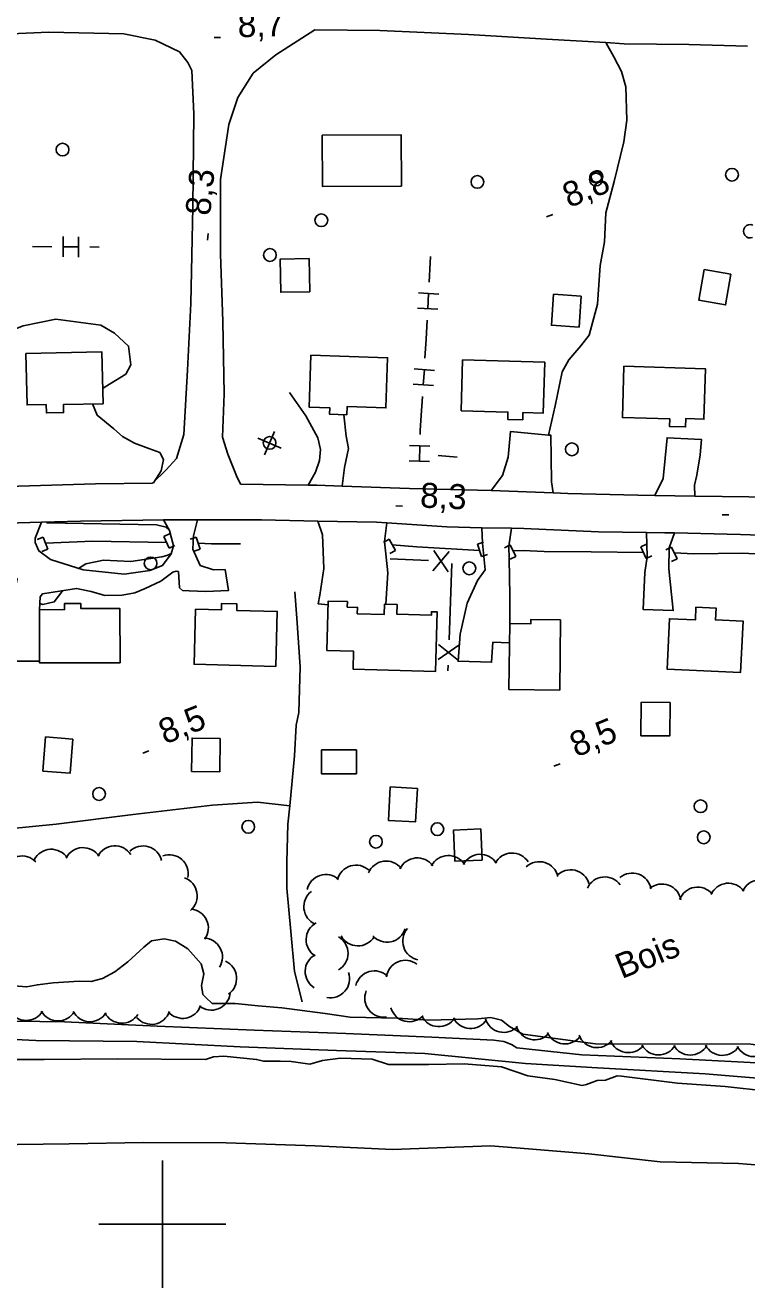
# Model space of a CAD drawing. Extents: x 362852 to 366875, y 5563573 to 5566479.
# Drawn here: x 364978.4 to 365091.9, y 5564790 to 5564988.5 of the extents above; entities that cross this region are included whole.
import ezdxf

# ---------------------------------------------------------------- set-up
doc = ezdxf.new("R2010")
doc.units = 0
for name, color, linetype in [('Niveau 19', 7, 'Continuous'), ('Niveau 2', 7, 'Continuous'), ('Niveau 21', 7, 'Continuous'), ('Niveau 22', 7, 'Continuous'), ('Niveau 26', 7, 'Continuous'), ('Niveau 3', 7, 'Continuous'), ('Niveau 31', 7, 'Continuous'), ('Niveau 36', 7, 'Continuous'), ('Niveau 37', 7, 'Continuous'), ('Niveau 4', 7, 'Continuous'), ('Niveau 44', 7, 'Continuous'), ('Niveau 61', 7, 'Continuous')]:
    doc.layers.add(name, color=color, linetype=linetype)

msp = doc.modelspace()

# ---------------------------------------------------------------- linework, layer by layer
at = {"layer": 'Niveau 19'}
for points in [[(365022.91, 5564916.2), (365024.1, 5564918.23), (365024.72, 5564920.04), (365024.87, 5564921.77), (365024.45, 5564923.63), (365022.57, 5564927.11), (365019.97, 5564930.76)], [(365028.25, 5564916.04), (365028.66, 5564918.98), (365029.25, 5564921.97), (365028.89, 5564923.88), (365028.53, 5564927.26)], [(365051.72, 5564915.36), (365053.47, 5564917.68), (365054.37, 5564920.6), (365054.72, 5564924.6), (365060.7, 5564924.05), (365061.1, 5564924.02), (365061.12, 5564920.47), (365061.18, 5564916.71), (365061.46, 5564914.97)], [(365077.41, 5564914.56), (365078.75, 5564917.24), (365079.35, 5564923.65), (365084.79, 5564923.34), (365084.58, 5564920.94), (365084.04, 5564917.74), (365083.67, 5564916.19), (365083.72, 5564914.47)], [(365000.16, 5564910.74), (365001.13, 5564909.08), (365001.74, 5564906.65), (365001.4, 5564905.39), (365000.02, 5564903.53), (364998.01, 5564902.79), (364993.99, 5564902.18), (364987.55, 5564902.86), (364982.42, 5564904.49), (364980.56, 5564905.86), (364980.02, 5564907.19), (364979.99, 5564907.86), (364980.97, 5564910.37)], [(364980.67, 5564896.61), (364980.81, 5564898.64), (364981.13, 5564899.08), (364986.52, 5564899.95), (364988.82, 5564899.47), (364990.95, 5564898.86), (364993.67, 5564898.87), (364995.68, 5564899.26), (364997.27, 5564899.94), (364999.75, 5564901.08), (365001.65, 5564902.51), (365002.18, 5564902.66), (365002.51, 5564902.61), (365002.7, 5564900.02), (365003.18, 5564899.6), (365004.19, 5564899.58), (365006.82, 5564899.49), (365010.39, 5564899.62), (365009.86, 5564902.9), (365008.05, 5564902.87), (365005.95, 5564903.54), (365004.77, 5564906.1), (365004.9, 5564908.2), (365005.5, 5564910.73)], [(365024.42, 5564910.54), (365025.19, 5564908.38), (365025.4, 5564903.06), (365024.78, 5564898.91), (365024.51, 5564897.51), (365026.06, 5564897.38)], [(365035.27, 5564910.25), (365034.94, 5564907.34), (365035.43, 5564902.39), (365035.11, 5564897.46)], [(364949.66, 5564908.43), (364950.42, 5564906.85), (364950.95, 5564905.5), (364951.24, 5564901.69), (364951.93, 5564895.29), (364956.11, 5564895.23), (364955.94, 5564896.93), (364961.94, 5564897.86), (364968.55, 5564898.67), (364974.28, 5564900.55), (364976.82, 5564901.94), (364977.17, 5564901.4), (364976.19, 5564896.65), (364976.42, 5564888.5), (364980.69, 5564888.51)], [(365050.23, 5564909.49), (365050.33, 5564907.07), (365050.74, 5564902.88), (365049.57, 5564901.22), (365047.9, 5564897.61), (365046.82, 5564892.77), (365046.49, 5564888.5), (365051.76, 5564888.35), (365051.96, 5564891.48), (365054.58, 5564891.4)], [(365054.87, 5564909.4), (365054.47, 5564906.62), (365054.51, 5564904.62), (365054.61, 5564898.82), (365054.62, 5564894.3)], [(365080.5, 5564908.67), (365079.68, 5564906.34), (365079.62, 5564903.03), (365080.32, 5564896.47), (365075.61, 5564896.63), (365075.83, 5564902.46), (365076.23, 5564904.9), (365076.11, 5564908.74)]]:
    msp.add_lwpolyline(points, dxfattribs=at)
at = {"layer": 'Niveau 2'}
for points in [[(364990.62, 5564931.4), (364990.99, 5564931.67), (364994.26, 5564933.64), (364995.04, 5564935.08), (364994.68, 5564938.04), (364992.47, 5564940.1), (364990.35, 5564941.34), (364983.27, 5564942.26), (364978.11, 5564941.24), (364971.82, 5564938.76), (364970.56, 5564939.11), (364968.93, 5564940.05), (364966.97, 5564942.1), (364963.94, 5564944.94), (364962.12, 5564946.05), (364961.16, 5564946.27), (364959.08, 5564945.29), (364956.99, 5564944.05), (364947.53, 5564939.02), (364942.49, 5564936.81), (364941.18, 5564935.77), (364940.79, 5564934.62), (364940.82, 5564934.4)], [(364998.4, 5564916.49), (364998.59, 5564916.56), (364999.8, 5564918.43), (365000.19, 5564920.2), (364999.6, 5564921.32), (364997.85, 5564921.96), (364995.64, 5564922.79), (364993.72, 5564923.86), (364992.36, 5564925.03), (364989.74, 5564927.18), (364989.01, 5564928.96)], [(365001.04, 5564909.24), (365000.6, 5564909.57), (364999.09, 5564909.94), (364981.85, 5564910.25), (364982.27, 5564910.41)], [(364986.8, 5564903.1), (364987.97, 5564903.84), (364990.73, 5564904.37), (364995.03, 5564904.16), (364999.91, 5564904.94), (365000.7, 5564905.14), (365001.41, 5564905.43)], [(364980.74, 5564897.59), (364981.19, 5564897.44), (364983.01, 5564897.82), (364984.35, 5564899.6)], [(365006.81, 5564835.65), (365006.38, 5564836.09), (365006.17, 5564837.5), (365006.51, 5564839.38), (365006.11, 5564840.95), (365004.02, 5564843.31), (365002.05, 5564844.48), (365000.28, 5564844.87), (364998.31, 5564844.55), (364997.1, 5564843.55), (364994.58, 5564841.26), (364992.51, 5564839.66), (364990.59, 5564838.62), (364988.8, 5564838.13), (364986.91, 5564838.21)], [(364976.7, 5564837.49), (364978.64, 5564837.3), (364980.36, 5564837.64), (364982.84, 5564837.93), (364986.91, 5564838.21)], [(365120.45, 5564827.84), (365119.63, 5564827.5), (365117.33, 5564827.04), (365111.92, 5564826.04), (365106.05, 5564826.46), (365092.52, 5564828.31), (365068.08, 5564828.37), (365056.69, 5564829.86), (365054.57, 5564831.09), (365053.3, 5564832.05), (365051.63, 5564832.48), (365049.62, 5564832.27), (365041.9, 5564832.05), (365036.94, 5564832.36), (365029.55, 5564832.53), (365025.59, 5564833.12), (365018.77, 5564834.02), (365015.04, 5564834.34), (365011.42, 5564834.7), (365007.82, 5564834.7), (365006.81, 5564835.65)], [(365095.45, 5564825.26), (365081.36, 5564826.01), (365065.97, 5564826.6), (365055.71, 5564827.7), (365054.88, 5564828.22), (365053.68, 5564828.72), (365052.1, 5564828.94), (365042.36, 5564829.38), (365028.82, 5564829.99), (365014.45, 5564830.51), (364999.16, 5564831.14), (364984.59, 5564831.83), (364972.98, 5564831.99)], [(365098.62, 5564822.54), (365085.36, 5564823.64), (365068.42, 5564824.6), (365057.09, 5564825.26), (365041.27, 5564826.81), (365027.4, 5564827.29), (365012.23, 5564827.86), (364995.96, 5564828.72), (364980.1, 5564828.88), (364966.02, 5564829.53)], [(364973.01, 5564825.89), (364981.42, 5564825.88), (364992.89, 5564826.01), (365006.77, 5564825.9), (365008.04, 5564826.3), (365009.67, 5564826.41), (365014.8, 5564825.91), (365015.91, 5564825.63), (365018.52, 5564825.65), (365020.24, 5564825.55), (365023.16, 5564825.13), (365025.16, 5564825.71), (365028, 5564826.08), (365032.97, 5564825.95), (365035.57, 5564825.09), (365041.86, 5564825.08), (365047.47, 5564825.22), (365053.34, 5564824.72), (365057.48, 5564823.31), (365061.69, 5564822.75), (365066.01, 5564821.8), (365066.69, 5564821.95), (365068.36, 5564822.58), (365069.66, 5564822.62), (365071.49, 5564823.32), (365072.2, 5564823.24), (365081, 5564822.14), (365088.5, 5564821.63), (365095.15, 5564820.89)]]:
    msp.add_lwpolyline(points, dxfattribs=at)
at = {"layer": 'Niveau 21'}
for points in [[(364998.46, 5564916.49), (365000.57, 5564918.59), (365002.24, 5564920.4), (365003.38, 5564924.17), (365003.96, 5564934.24), (365004.47, 5564944.77), (365004.8, 5564959.94), (365004.97, 5564974.56), (365004.63, 5564981.37), (365003.98, 5564982.66), (365002.69, 5564984.29), (364998.89, 5564986.13), (364993.95, 5564987.13), (364982.14, 5564987.4), (364964.25, 5564986.62)], [(365012.27, 5564916.35), (365011.65, 5564917.66), (365010.27, 5564921.08), (365009.44, 5564923.73), (365009.73, 5564930.55), (365009.53, 5564941.9), (365009.13, 5564952.48), (365009.14, 5564964.22), (365010.47, 5564972.91), (365011.88, 5564977.16), (365014.26, 5564980.96), (365017.83, 5564983.86), (365023.97, 5564987.78), (365034.19, 5564987.67), (365048.11, 5564987.06), (365060.42, 5564986.33), (365069.71, 5564985.76), (365072.6, 5564985.59), (365082.77, 5564985.48), (365092, 5564985.23)], [(364849.29, 5564891.31), (364855.09, 5564893.33), (364857.06, 5564894.02), (364860.54, 5564895.13), (364866.54, 5564897.07), (364875.73, 5564899.7), (364880.01, 5564900.89), (364885.8, 5564902.5), (364886.94, 5564902.77), (364899.35, 5564905.7), (364902.98, 5564906.55), (364909.33, 5564908.04), (364920.52, 5564910.32), (364931.16, 5564911.81), (364939.02, 5564912.98), (364945.51, 5564913.95), (364954.89, 5564914.62), (364958.04, 5564914.85), (364962.78, 5564915.16), (364967.33, 5564915.46), (364973.94, 5564915.83), (364977.36, 5564916.03), (364989.51, 5564916.41), (364998.46, 5564916.49)], [(365012.27, 5564916.35), (365022.91, 5564916.2), (365024.26, 5564916.18), (365028.25, 5564916.04), (365038.86, 5564915.65), (365051.72, 5564915.36), (365061.46, 5564914.97), (365063.76, 5564914.87), (365074.73, 5564914.59), (365077.41, 5564914.56), (365083.72, 5564914.47), (365088.02, 5564914.41), (365100.62, 5564914.24)], [(364975.54, 5564910.21), (364980.97, 5564910.37), (364987.14, 5564910.55), (365000.16, 5564910.74), (365005.5, 5564910.73), (365015.6, 5564910.71), (365024.42, 5564910.54), (365033.65, 5564910.36), (365035.27, 5564910.25), (365044.74, 5564909.61), (365050.23, 5564909.49), (365054.87, 5564909.4), (365056.82, 5564909.35), (365068.58, 5564908.84), (365076.11, 5564908.74), (365079, 5564908.7), (365080.5, 5564908.67), (365090.89, 5564908.43), (365102.04, 5564908.04)]]:
    msp.add_lwpolyline(points, dxfattribs=at)
at = {"layer": 'Niveau 22'}
for points in [[(365069.71, 5564985.76), (365070.99, 5564983.53), (365072.21, 5564981.22), (365072.87, 5564978.8), (365073.02, 5564973.58), (365072.53, 5564970.16), (365071.01, 5564963.92), (365069.72, 5564959), (365069.49, 5564954.46), (365068.85, 5564950.7), (365068.39, 5564944.62), (365067.12, 5564939.75), (365065.77, 5564938.07), (365063.89, 5564935.87), (365062.86, 5564934.01), (365061.77, 5564928.65), (365060.7, 5564924.05)], [(365022, 5564834.97), (365020.78, 5564839.74), (365020.18, 5564846.01), (365019.56, 5564852.84), (365019.55, 5564856.94), (365019.75, 5564862.91), (365020.02, 5564865.79), (365020.75, 5564873.61), (365021.05, 5564878.47), (365021.46, 5564880.43), (365021.68, 5564887.64), (365021.13, 5564895.29), (365020.82, 5564899.43)], [(365020.02, 5564865.79), (365014.94, 5564866.34), (365007.86, 5564865.87), (364995.41, 5564864.38), (364983.3, 5564862.86), (364972.1, 5564861.76), (364961.45, 5564860.83), (364955.92, 5564859.76), (364952.98, 5564858.92), (364950.44, 5564858.17), (364948.74, 5564858.09), (364943.36, 5564858.58), (364938.36, 5564859.06), (364934.59, 5564859.41), (364933.55, 5564859.97), (364932.52, 5564860.97), (364931.14, 5564863.62), (364929.76, 5564866.52), (364928.08, 5564869.91), (364924.21, 5564876.05), (364922.85, 5564879.14), (364921.92, 5564885.35), (364922.19, 5564887.26), (364924.48, 5564890.14)]]:
    msp.add_lwpolyline(points, dxfattribs=at)
at = {"layer": 'Niveau 26'}
for p, q in [((364981.26, 5564908.01), (364980.33, 5564907.66)), ((364981.26, 5564908.01), (364981.97, 5564906.12)), ((365000.21, 5564908.11), (365001.12, 5564908.53)), ((365001.06, 5564906.28), (365000.21, 5564908.11)), ((365005.33, 5564908.02), (365004.37, 5564907.71)), ((365005.33, 5564908.02), (365005.95, 5564906.11)), ((364981.97, 5564906.12), (364981.03, 5564905.76)), ((365001.06, 5564906.28), (365001.97, 5564906.69)), ((365005.95, 5564906.11), (365005, 5564905.79)), ((365035.65, 5564907.67), (365034.79, 5564907.19)), ((365035.65, 5564907.67), (365036.63, 5564905.91)), ((365036.63, 5564905.91), (365035.75, 5564905.42)), ((365049.54, 5564906.9), (365050.5, 5564907.2)), ((365050.17, 5564904.97), (365049.54, 5564906.9)), ((365054.68, 5564906.78), (365053.77, 5564906.35)), ((365054.68, 5564906.78), (365055.57, 5564904.96)), ((365075.22, 5564906.51), (365076.1, 5564906.93)), ((365076.05, 5564904.67), (365075.22, 5564906.51)), ((365080.04, 5564906.44), (365079.14, 5564906)), ((365080.04, 5564906.44), (365080.93, 5564904.62)), ((365050.17, 5564904.97), (365051.13, 5564905.28)), ((365055.57, 5564904.96), (365054.66, 5564904.53)), ((365076.05, 5564904.67), (365076.96, 5564905.1)), ((365080.93, 5564904.62), (365080.03, 5564904.19))]:
    msp.add_line(p, q, dxfattribs=at)
at = {"layer": 'Niveau 3'}
for p, q in [((365008.12, 5564986.56), (365009.16, 5564986.58)), ((365060.42, 5564958.37), (365061.38, 5564958.76)), ((365007.08, 5564954.72), (365007.18, 5564955.75)), ((365036.7, 5564912.91), (365037.74, 5564912.87)), ((365088, 5564911.53), (365089.04, 5564911.51)), ((364996.91, 5564874.03), (364997.87, 5564874.42)), ((365061.56, 5564872), (365062.52, 5564872.39))]:
    msp.add_line(p, q, dxfattribs=at)
at = {"layer": 'Niveau 31'}
for points in [[(365037.59, 5564963.22), (365025.19, 5564963.14), (365025.13, 5564971.19), (365037.53, 5564971.28), (365037.59, 5564963.22)], [(365023.06, 5564951.82), (365023.17, 5564946.6), (365018.62, 5564946.51), (365018.52, 5564951.73), (365023.06, 5564951.82)], [(365089.4, 5564949.35), (365088.56, 5564944.53), (365084.36, 5564945.26), (365085.2, 5564950.09), (365089.4, 5564949.35)], [(365065.83, 5564945.92), (365065.51, 5564941.04), (365061.18, 5564941.33), (365061.5, 5564946.21), (365065.83, 5564945.92)], [(364981.75, 5564928.86), (364978.72, 5564928.8), (364978.55, 5564936.88), (364990.5, 5564937.13), (364990.67, 5564928.99), (364984.46, 5564928.87), (364984.48, 5564927.6), (364981.77, 5564927.54), (364981.75, 5564928.86)], [(365023.35, 5564936.63), (365035.4, 5564936.22), (365035.14, 5564928.32), (365029.04, 5564928.53), (365028.99, 5564927.25), (365026.29, 5564927.34), (365026.32, 5564928.36), (365023.07, 5564928.47), (365023.35, 5564936.63)], [(365047.2, 5564935.88), (365060.11, 5564935.51), (365059.88, 5564927.51), (365056.68, 5564927.6), (365056.65, 5564926.46), (365054.3, 5564926.52), (365054.33, 5564927.68), (365046.98, 5564927.89), (365047.2, 5564935.88)], [(365072.57, 5564934.88), (365085.38, 5564934.5), (365085.14, 5564926.55), (365082.3, 5564926.64), (365082.26, 5564925.33), (365079.75, 5564925.4), (365079.78, 5564926.59), (365072.33, 5564926.81), (365072.57, 5564934.88)], [(365025.84, 5564890.21), (365026.08, 5564897.97), (365029.09, 5564897.88), (365029.06, 5564897.02), (365030.68, 5564896.97), (365030.65, 5564895.97), (365034.86, 5564895.84), (365034.91, 5564897.47), (365036.92, 5564897.41), (365036.88, 5564895.9), (365042.29, 5564895.74), (365042.3, 5564896.28), (365043.22, 5564896.25), (365042.93, 5564886.87), (365029.99, 5564887.27), (365030.07, 5564890.08), (365025.84, 5564890.21)], [(364993.34, 5564888.26), (364980.69, 5564888.23), (364980.67, 5564896.61), (364984.63, 5564896.62), (364984.63, 5564897.59), (364987.17, 5564897.59), (364987.18, 5564896.78), (364993.32, 5564896.79), (364993.34, 5564888.26)], [(365017.85, 5564887.69), (365004.99, 5564888.02), (365005.21, 5564896.67), (365009.28, 5564896.56), (365009.3, 5564897.58), (365011.73, 5564897.52), (365011.7, 5564896.5), (365018.07, 5564896.33), (365017.85, 5564887.69)], [(365083.89, 5564897.02), (365087.05, 5564896.87), (365086.96, 5564895.01), (365091.29, 5564894.82), (365090.92, 5564886.74), (365079.35, 5564887.27), (365079.71, 5564895.19), (365083.8, 5564895), (365083.89, 5564897.02)], [(365062.62, 5564894.99), (365062.47, 5564883.96), (365054.48, 5564884.07), (365054.63, 5564894.42), (365057.91, 5564894.38), (365057.92, 5564895.05), (365062.62, 5564894.99)], [(365079.83, 5564882.01), (365079.77, 5564876.75), (365075.23, 5564876.8), (365075.3, 5564882.06), (365079.83, 5564882.01)], [(364985.93, 5564876.27), (364985.52, 5564870.91), (364981.22, 5564871.24), (364981.63, 5564876.6), (364985.93, 5564876.27)], [(365009.08, 5564876.36), (365009.01, 5564871.12), (365004.6, 5564871.17), (365004.66, 5564876.41), (365009.08, 5564876.36)], [(365030.5, 5564870.78), (365025.04, 5564870.79), (365025.04, 5564874.55), (365030.51, 5564874.55), (365030.5, 5564870.78)], [(365040.09, 5564868.48), (365039.79, 5564863.23), (365035.54, 5564863.48), (365035.83, 5564868.73), (365040.09, 5564868.48)], [(365050.06, 5564862.14), (365050.26, 5564857.25), (365045.98, 5564857.08), (365045.78, 5564861.96), (365050.06, 5564862.14)]]:
    msp.add_lwpolyline(points, dxfattribs=at)
at = {"layer": 'Niveau 36'}
for p, q in [((365016.07, 5564920.95), (365017.62, 5564924.62)), ((365018.68, 5564922.01), (365015.01, 5564923.56))]:
    msp.add_line(p, q, dxfattribs=at)
for centre in [(364984.3, 5564968.95), (365089.56, 5564964.99), (365049.53, 5564963.87), (365068.17, 5564964.23), (365024.99, 5564957.84), (365016.9, 5564952.37), (365016.86, 5564922.82), (365064.38, 5564921.82), (364998.14, 5564903.88), (365048.26, 5564903.11), (364990.04, 5564867.63), (365084.61, 5564865.71), (365013.5, 5564862.47), (365043.25, 5564862.1), (365033.58, 5564860.12), (365085.12, 5564860.82)]:
    msp.add_circle(centre, 1, dxfattribs=at)
at = {"layer": 'Niveau 37'}
for p, q in [((364979.6, 5564953.71), (364982.6, 5564953.68)), ((364988.6, 5564953.63), (364990.04, 5564953.62)), ((365042.12, 5564951.12), (365042.18, 5564952.12)), ((365041.96, 5564948.12), (365042.12, 5564951.12)), ((365041.45, 5564939.14), (365041.62, 5564942.13)), ((365041.29, 5564936.14), (365041.45, 5564939.14)), ((365040.69, 5564927.16), (365040.9, 5564930.15)), ((365046.36, 5564920.58), (365043.37, 5564920.85)), ((365045.09, 5564905.77), (365042.54, 5564902.69)), ((365042.7, 5564905.89), (365044.94, 5564902.57)), ((365035.83, 5564904.62), (365041.82, 5564904.33)), ((365045.53, 5564903.87), (365045.3, 5564897.88)), ((365045.3, 5564897.88), (365045.07, 5564891.88)), ((365046.63, 5564891.02), (365043.34, 5564888.75)), ((365046.54, 5564888.63), (365043.43, 5564891.15)), ((365044.91, 5564887.88), (365044.88, 5564887.01))]:
    msp.add_line(p, q, dxfattribs=at)
for points in [[(364984.39, 5564952.07), (364984.41, 5564955.27)], [(364984.4, 5564953.67), (364986.8, 5564953.65)], [(364986.79, 5564952.05), (364986.81, 5564955.25)], [(365043.46, 5564946.24), (365040.26, 5564946.41)], [(365041.72, 5564943.93), (365041.86, 5564946.32)], [(365043.32, 5564943.84), (365040.13, 5564944.02)], [(365042.79, 5564934.23), (365039.59, 5564934.45)], [(365041.02, 5564931.95), (365041.19, 5564934.34)], [(365042.62, 5564931.84), (365039.43, 5564932.06)], [(365040.51, 5564924.17), (365040.53, 5564924.8), (365040.69, 5564927.16)], [(365042.07, 5564922.33), (365038.87, 5564922.4)], [(365040.41, 5564919.97), (365040.47, 5564922.37)], [(365042.01, 5564919.93), (365038.81, 5564920.01)]]:
    msp.add_lwpolyline(points, dxfattribs=at)
at = {"layer": 'Niveau 4'}
for points in [[(365000.65, 5564907.19), (364989.05, 5564907.37), (364981.62, 5564907.08)], [(365012.29, 5564906.95), (365007.73, 5564906.97), (365005.63, 5564907.06)], [(365049.87, 5564905.93), (365040, 5564906.5), (365036.14, 5564906.79)], [(365075.64, 5564905.58), (365067.44, 5564905.7), (365060.01, 5564905.77), (365056.73, 5564905.91), (365055.11, 5564905.88)], [(365102.75, 5564904.91), (365100.09, 5564905.04), (365091.21, 5564905.5), (365083.57, 5564905.38), (365080.49, 5564905.54)], [(364973.07, 5564812.49), (364985.37, 5564812.64), (364997.02, 5564812.84), (365010.02, 5564812.79), (365024, 5564812.33), (365036.16, 5564811.74), (365051.58, 5564812.32), (365057.57, 5564811.86), (365067.07, 5564811.05), (365078.25, 5564809.81), (365090.58, 5564809.55), (365101.73, 5564808.67)]]:
    msp.add_lwpolyline(points, dxfattribs=at)
at = {"layer": 'Niveau 44'}
for centre, radius, start, end in [((365092.41, 5564956.1), 1.05, 66.2054, 291.894), ((364982.54, 5564855.94), 3, 33.0779, 153.0559), ((364987.53, 5564856.2), 3, 33.0779, 153.0559), ((364992.52, 5564856.47), 3, 33.0779, 153.0559), ((364996.97, 5564856.46), 3, 13.5708, 133.5487), ((365001.06, 5564855.09), 3, 348.7918, 108.7698), ((365049.98, 5564855.15), 3, 32.2606, 152.2385), ((365054.98, 5564855.35), 3, 32.2606, 152.2385), ((364977.93, 5564854.89), 3, 43.4788, 163.4567), ((365030.45, 5564853.44), 3, 46.9851, 166.9631), ((365035.18, 5564854.09), 3, 38.0425, 158.0204), ((365040.08, 5564854.59), 3, 35.4046, 155.3826), ((365044.98, 5564854.95), 3, 32.2606, 152.2385), ((365059.26, 5564853.99), 3, 12.9712, 132.9491), ((365002.48, 5564851.61), 3, 310.2253, 70.2033), ((365025.7, 5564851.97), 3, 48.0346, 168.0125), ((365064.19, 5564852.71), 3, 16.5446, 136.5226), ((365069.56, 5564851.59), 3, 36.0361, 156.014), ((365073.86, 5564852.2), 3, 9.9067, 129.8847), ((365093.97, 5564851.1), 3, 35.745, 155.723), ((365025.24, 5564849.91), 3, 126.4187, 246.3966), ((365078.56, 5564850.48), 3, 9.9067, 129.8847), ((365084.14, 5564849.99), 3, 39.4425, 159.4205), ((365089, 5564850.6), 3, 35.745, 155.723), ((365004.23, 5564846.56), 3, 324.7072, 84.6851), ((365025.6, 5564844.72), 3, 118.2254, 238.2034), ((365035.32, 5564847.34), 3, 221.8923, 341.8703), ((365040.78, 5564844.5), 3, 138.6559, 258.6339), ((365006.45, 5564841.99), 3, 327.8571, 87.835), ((365026.19, 5564842.58), 3, 299.8368, 59.8148), ((365030.74, 5564846.75), 3, 208.4123, 328.3903), ((365025.45, 5564839.72), 3, 118.2254, 238.2034), ((365008.67, 5564838.62), 3, 305.2487, 65.2267), ((365038.21, 5564838.49), 3, 52.5644, 172.5423), ((365026.44, 5564838.6), 3, 258.8354, 18.8134), ((365033.33, 5564836.82), 3, 46.1316, 166.1095), ((365034.83, 5564835.52), 3, 157.5789, 277.5568), ((365003.18, 5564835.35), 3, 220.8369, 340.8148), ((365007.7, 5564836.65), 3, 231.2289, 351.2069), ((364978.59, 5564835.03), 3, 209.0163, 328.9942), ((364983.59, 5564834.95), 3, 209.0163, 328.9942), ((364988.63, 5564834.82), 3, 207.4754, 327.4533), ((364993.62, 5564834.6), 3, 207.4754, 327.4533), ((364998.27, 5564834.41), 3, 220.8369, 340.8148), ((365038.82, 5564834.83), 3, 196.3386, 316.3165), ((365043.46, 5564834.05), 3, 206.6774, 326.6553), ((365048.45, 5564833.76), 3, 206.6774, 326.6553), ((365053.67, 5564833.15), 3, 196.5256, 316.5036), ((365058.53, 5564831.98), 3, 196.5256, 316.5036), ((365063.29, 5564831.33), 3, 203.8327, 323.8107), ((365068.33, 5564830.76), 3, 200.8024, 320.7804), ((365073.27, 5564829.96), 3, 200.8024, 320.7804), ((365078.01, 5564829.6), 3, 209.6942, 329.6722), ((365083.01, 5564829.58), 3, 209.6942, 329.6722), ((365088.05, 5564829.53), 3, 207.8542, 327.8321), ((365093.05, 5564829.34), 3, 207.8542, 327.8321)]:
    msp.add_arc(centre, radius, start, end, dxfattribs=at)
at = {"layer": 'Niveau 61'}
for p, q in [((365000, 5564810), (365000, 5564790)), ((364990, 5564800), (365010, 5564800))]:
    msp.add_line(p, q, dxfattribs=at)

# ---------------------------------------------------------------- texts
at = {"layer": 'Niveau 3'}
for s, rotation, p in [('8,7  ', 1.5618, (365011.89, 5564986.6)), ('8,3  ', 84.3583, (365007.51, 5564958.46)), ('8,8  ', 22.09, (365063.93, 5564959.73)), ('8,3  ', 357.4618, (365040.46, 5564912.68)), ('8,5  ', 22.09, (365000.42, 5564875.39)), ('8,5  ', 22.09, (365065.07, 5564873.36))]:
    msp.add_text(s, height=3.93, rotation=rotation, dxfattribs=at).set_placement(p)
at = {"layer": 'Niveau 44'}
msp.add_text('Bois', height=3.93, rotation=22.09, dxfattribs=at).set_placement((365072.23, 5564838.51))

doc.saveas('drawing.dxf')
